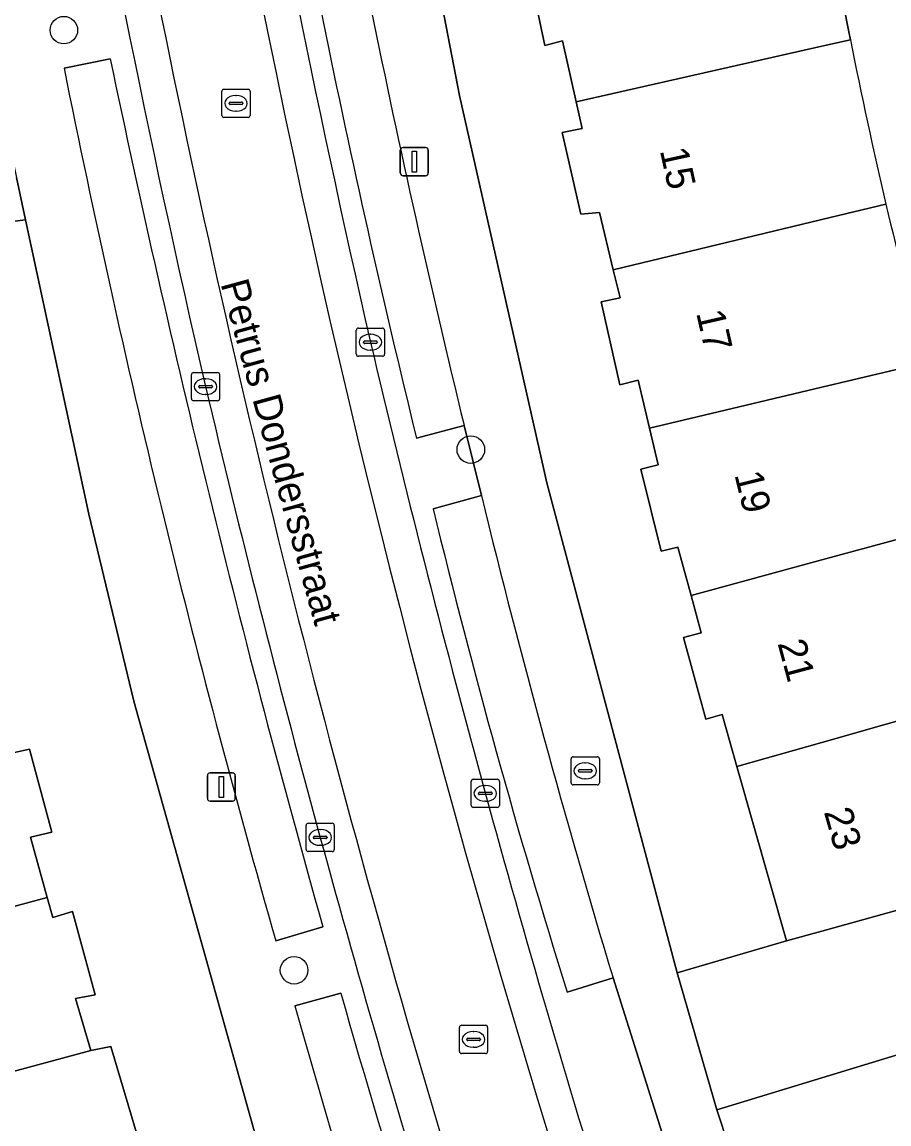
# Model space of a CAD drawing. Extents: x 162073 to 163043, y 381818 to 382561.
# Drawn here: x 162471.64 to 162502.39, y 382402.12 to 382441.19 of the extents above; entities that cross this region are included whole.
import ezdxf

# ---------------------------------------------------------------- set-up
doc = ezdxf.new("R2010")
doc.units = 0
for name, color, linetype in [('IMGEO_Boom', 7, 'Continuous'), ('IMGEO_Brandkraan', 7, 'Continuous'), ('IMGEO_Erf', 7, 'Continuous'), ('IMGEO_Fietspad_gesloten', 7, 'Continuous'), ('IMGEO_Kolk', 7, 'Continuous'), ('IMGEO_Lichtmast', 7, 'Continuous'), ('IMGEO_Openbare_ruimte_label', 7, 'Continuous'), ('IMGEO_Pand', 7, 'Continuous'), ('IMGEO_Pand_nummerreeks', 7, 'Continuous'), ('IMGEO_Parkeervlak_open', 7, 'Continuous'), ('IMGEO_Rijbaan_lokaal_open', 7, 'Continuous'), ('IMGEO_Rioolput', 7, 'Continuous'), ('IMGEO_Voetpad_open', 7, 'Continuous')]:
    doc.layers.add(name, color=color, linetype=linetype)

msp = doc.modelspace()

# ---------------------------------------------------------------- linework, layer by layer
at = {"layer": 'IMGEO_Boom'}
for centre in [(162473.127, 382440.908), (162487.559, 382426.034), (162481.292, 382407.574)]:
    msp.add_circle(centre, 0.489, dxfattribs=at)
at = {"layer": 'IMGEO_Brandkraan'}
for p, q in [((162491.115, 382414.219), (162491.115, 382415.071)), ((162491.19, 382415.145), (162492.042, 382415.145)), ((162492.116, 382415.071), (162492.116, 382414.219)), ((162491.417, 382414.688), (162491.815, 382414.688)), ((162491.603, 382414.925), (162491.628, 382414.925)), ((162491.374, 382414.639), (162491.374, 382414.651)), ((162491.812, 382414.602), (162491.414, 382414.602)), ((162491.626, 382414.365), (162491.601, 382414.365)), ((162491.858, 382414.651), (162491.858, 382414.639)), ((162492.042, 382414.145), (162491.19, 382414.145))]:
    msp.add_line(p, q, dxfattribs=at)
for points in [[(162491.115, 382414.219), (162491.115, 382415.071)], [(162491.19, 382415.145), (162492.042, 382415.145)], [(162492.116, 382415.071), (162492.116, 382414.219)], [(162492.042, 382414.145), (162491.19, 382414.145)]]:
    msp.add_lwpolyline(points, dxfattribs=at)
for centre, radius, start, end in [((162491.192, 382415.069), 0.0765, 91.552, 178.448), ((162491.192, 382415.069), 0.0765, 91.552, 178.448), ((162492.04, 382415.069), 0.0765, 1.552, 88.448), ((162492.04, 382415.069), 0.0765, 1.552, 88.448), ((162491.414, 382414.648), 0.0403, 85.8775, 175.7526), ((162491.819, 382414.65), 0.0386, 1.7309, 96.639), ((162491.411, 382414.638), 0.0366, 178.938, 274.7102), ((162491.815, 382414.645), 0.043, 264.8664, 352.4533), ((162491.192, 382414.221), 0.0765, 181.552, 268.448), ((162491.192, 382414.221), 0.0765, 181.552, 268.448), ((162492.04, 382414.221), 0.0765, 271.552, 358.448), ((162492.04, 382414.221), 0.0765, 271.552, 358.448)]:
    msp.add_arc(centre, radius, start, end, dxfattribs=at)
for centre, major_axis, ratio, start_param, end_param in [((162491.602, 382414.645), (-0.387, 0.002), 0.722429, 4.712389, 7.853982), ((162491.627, 382414.645), (-0.39, 0.002), 0.717154, 1.570796, 4.712389)]:
    msp.add_ellipse(centre, major_axis=major_axis, ratio=ratio, start_param=start_param, end_param=end_param, dxfattribs=at)
at = {"layer": 'IMGEO_Erf'}
for points in [[(162509.508, 382436.486), (162508.69, 382440.07), (162511.35, 382440.677), (162510.496, 382444.316), (162508.115, 382444.032), (162507.654, 382447.908), (162507.176, 382451.925), (162509.556, 382452.208), (162509.333, 382454.078), (162498.696, 382452.511), (162499.879, 382446.434), (162500, 382445.814), (162500.91, 382441.14), (162500.965, 382440.853), (162501.021, 382440.567)], [(162484.978, 382449.852), (162487.161, 382438.591), (162490.255, 382424.862), (162494.881, 382407.482), (162498.755, 382408.619), (162496.995, 382414.795), (162496.468, 382416.646), (162495.898, 382416.478), (162495.1, 382419.371), (162495.73, 382419.539), (162495.369, 382420.863), (162494.903, 382422.571), (162494.312, 382422.434), (162493.584, 382425.336), (162494.204, 382425.493), (162493.896, 382426.799), (162493.497, 382428.495), (162492.847, 382428.328), (162492.178, 382431.27), (162492.849, 382431.417), (162492.611, 382432.407), (162492.121, 382434.439), (162491.461, 382434.382), (162490.803, 382437.273), (162491.512, 382437.42), (162491.298, 382438.362), (162490.806, 382440.532), (162490.185, 382440.365), (162489.567, 382443.277)], [(162471.161, 382415.244), (162471.911, 382415.411), (162472.699, 382412.468), (162471.949, 382412.292), (162472.54, 382410.159), (162472.737, 382409.449), (162473.437, 382409.656), (162474.235, 382406.704), (162473.535, 382406.567), (162474.082, 382404.728), (162474.798, 382404.872), (162476.603, 382398.786), (162480.443, 382399.863), (162475.605, 382417.116), (162474.011, 382423.75), (162471.766, 382434.181), (162466.895, 382433.566)], [(162504.769, 382400.696), (162503.802, 382403.659), (162504.403, 382403.876), (162504.007, 382404.978), (162500, 382403.756), (162496.28, 382402.621), (162500, 382391.35)]]:
    msp.add_lwpolyline(points, dxfattribs=at)
for centre, radius, start, end in [((162658.573, 382471.538), 160.567, 191.12125, 193.2482), ((162660.64, 382472.051), 162.697, 193.25732, 195.2993)]:
    msp.add_arc(centre, radius, start, end, dxfattribs=at)
at = {"layer": 'IMGEO_Fietspad_gesloten'}
for centre, radius, start, end in [((162943.06, 382534.978), 470.946, 189.68292, 192.89954), ((162879.668, 382521.72), 407.422, 189.34153, 202.81359), ((162907.131, 382527.984), 439.167, 189.56478, 195.66698), ((162903.346, 382526.998), 436.506, 189.53075, 193.07246), ((162933.487, 382535.789), 461.805, 193.26276, 197.22955), ((162934.614, 382535.84), 468.966, 193.26067, 197.17201), ((162837.11, 382507.255), 366.151, 195.50267, 203.03764)]:
    msp.add_arc(centre, radius, start, end, dxfattribs=at)
at = {"layer": 'IMGEO_Kolk'}
for p, q in [((162483.573, 382430.343), (162484.425, 382430.343)), ((162483.498, 382429.417), (162483.498, 382430.269)), ((162483.986, 382430.123), (162484.011, 382430.123)), ((162484.499, 382430.269), (162484.499, 382429.417)), ((162483.757, 382429.837), (162483.757, 382429.849)), ((162484.195, 382429.8), (162483.797, 382429.8)), ((162483.8, 382429.886), (162484.198, 382429.886)), ((162484.009, 382429.563), (162483.984, 382429.563)), ((162484.241, 382429.849), (162484.241, 382429.837)), ((162484.425, 382429.343), (162483.573, 382429.343)), ((162477.726, 382428.768), (162478.578, 382428.768)), ((162477.651, 382427.842), (162477.651, 382428.694)), ((162478.139, 382428.548), (162478.164, 382428.548)), ((162478.652, 382428.694), (162478.652, 382427.842)), ((162477.91, 382428.262), (162477.91, 382428.274)), ((162478.348, 382428.225), (162477.95, 382428.225)), ((162477.953, 382428.311), (162478.351, 382428.311)), ((162478.162, 382427.988), (162478.137, 382427.988)), ((162478.394, 382428.274), (162478.394, 382428.262)), ((162478.578, 382427.768), (162477.726, 382427.768)), ((162487.646, 382414.345), (162488.498, 382414.345)), ((162487.571, 382413.419), (162487.571, 382414.271)), ((162487.873, 382413.888), (162488.271, 382413.888)), ((162488.059, 382414.125), (162488.084, 382414.125)), ((162488.572, 382414.271), (162488.572, 382413.419)), ((162487.83, 382413.839), (162487.83, 382413.851)), ((162488.268, 382413.802), (162487.87, 382413.802)), ((162488.082, 382413.565), (162488.057, 382413.565)), ((162488.314, 382413.851), (162488.314, 382413.839)), ((162488.498, 382413.345), (162487.646, 382413.345)), ((162481.716, 382411.858), (162481.716, 382412.71)), ((162481.791, 382412.784), (162482.643, 382412.784)), ((162482.717, 382412.71), (162482.717, 382411.858)), ((162482.018, 382412.327), (162482.416, 382412.327)), ((162482.204, 382412.564), (162482.229, 382412.564)), ((162481.975, 382412.278), (162481.975, 382412.29)), ((162482.413, 382412.241), (162482.015, 382412.241)), ((162482.227, 382412.004), (162482.202, 382412.004)), ((162482.459, 382412.29), (162482.459, 382412.278)), ((162482.643, 382411.784), (162481.791, 382411.784))]:
    msp.add_line(p, q, dxfattribs=at)
for points in [[(162483.573, 382430.343), (162484.425, 382430.343)], [(162483.498, 382429.417), (162483.498, 382430.269)], [(162484.499, 382430.269), (162484.499, 382429.417)], [(162484.425, 382429.343), (162483.573, 382429.343)], [(162477.726, 382428.768), (162478.578, 382428.768)], [(162477.651, 382427.842), (162477.651, 382428.694)], [(162478.652, 382428.694), (162478.652, 382427.842)], [(162478.578, 382427.768), (162477.726, 382427.768)], [(162487.646, 382414.345), (162488.498, 382414.345)], [(162487.571, 382413.419), (162487.571, 382414.271)], [(162488.572, 382414.271), (162488.572, 382413.419)], [(162488.498, 382413.345), (162487.646, 382413.345)], [(162481.716, 382411.858), (162481.716, 382412.71)], [(162481.791, 382412.784), (162482.643, 382412.784)], [(162482.717, 382412.71), (162482.717, 382411.858)], [(162482.643, 382411.784), (162481.791, 382411.784)]]:
    msp.add_lwpolyline(points, dxfattribs=at)
for centre, radius, start, end in [((162483.575, 382430.267), 0.0765, 91.552, 178.448), ((162483.575, 382430.267), 0.0765, 91.552, 178.448), ((162484.423, 382430.267), 0.0765, 1.552, 88.448), ((162484.423, 382430.267), 0.0765, 1.552, 88.448), ((162483.797, 382429.846), 0.0403, 85.8775, 175.7526), ((162483.794, 382429.836), 0.0366, 178.938, 274.7102), ((162484.198, 382429.843), 0.043, 264.8664, 352.4533), ((162484.202, 382429.848), 0.0386, 1.7309, 96.639), ((162483.575, 382429.419), 0.0765, 181.552, 268.448), ((162483.575, 382429.419), 0.0765, 181.552, 268.448), ((162484.423, 382429.419), 0.0765, 271.552, 358.448), ((162484.423, 382429.419), 0.0765, 271.552, 358.448), ((162477.728, 382428.692), 0.0765, 91.552, 178.448), ((162477.728, 382428.692), 0.0765, 91.552, 178.448), ((162478.576, 382428.692), 0.0765, 1.552, 88.448), ((162478.576, 382428.692), 0.0765, 1.552, 88.448), ((162477.95, 382428.271), 0.0403, 85.8775, 175.7526), ((162477.947, 382428.261), 0.0366, 178.938, 274.7102), ((162478.351, 382428.268), 0.043, 264.8664, 352.4533), ((162478.355, 382428.273), 0.0386, 1.7309, 96.639), ((162477.728, 382427.844), 0.0765, 181.552, 268.448), ((162477.728, 382427.844), 0.0765, 181.552, 268.448), ((162478.576, 382427.844), 0.0765, 271.552, 358.448), ((162478.576, 382427.844), 0.0765, 271.552, 358.448), ((162487.648, 382414.269), 0.0765, 91.552, 178.448), ((162487.648, 382414.269), 0.0765, 91.552, 178.448), ((162488.496, 382414.269), 0.0765, 1.552, 88.448), ((162488.496, 382414.269), 0.0765, 1.552, 88.448), ((162487.87, 382413.848), 0.0403, 85.8775, 175.7526), ((162488.275, 382413.85), 0.0386, 1.7309, 96.639), ((162487.867, 382413.838), 0.0366, 178.938, 274.7102), ((162488.271, 382413.845), 0.043, 264.8664, 352.4533), ((162487.648, 382413.421), 0.0765, 181.552, 268.448), ((162487.648, 382413.421), 0.0765, 181.552, 268.448), ((162488.496, 382413.421), 0.0765, 271.552, 358.448), ((162488.496, 382413.421), 0.0765, 271.552, 358.448), ((162481.793, 382412.708), 0.0765, 91.552, 178.448), ((162481.793, 382412.708), 0.0765, 91.552, 178.448), ((162482.641, 382412.708), 0.0765, 1.552, 88.448), ((162482.641, 382412.708), 0.0765, 1.552, 88.448), ((162482.015, 382412.287), 0.0403, 85.8775, 175.7526), ((162482.42, 382412.289), 0.0386, 1.7309, 96.639), ((162482.012, 382412.277), 0.0366, 178.938, 274.7102), ((162482.416, 382412.284), 0.043, 264.8664, 352.4533), ((162481.793, 382411.86), 0.0765, 181.552, 268.448), ((162481.793, 382411.86), 0.0765, 181.552, 268.448), ((162482.641, 382411.86), 0.0765, 271.552, 358.448), ((162482.641, 382411.86), 0.0765, 271.552, 358.448)]:
    msp.add_arc(centre, radius, start, end, dxfattribs=at)
for centre, major_axis, ratio, start_param, end_param in [((162483.985, 382429.843), (-0.387, 0.002), 0.722429, 4.712389, 7.853982), ((162484.01, 382429.843), (-0.39, 0.002), 0.717154, 1.570796, 4.712389), ((162478.138, 382428.268), (-0.387, 0.002), 0.722429, 4.712389, 7.853982), ((162478.163, 382428.268), (-0.39, 0.002), 0.717154, 1.570796, 4.712389), ((162488.058, 382413.845), (-0.387, 0.002), 0.722429, 4.712389, 7.853982), ((162488.083, 382413.845), (-0.39, 0.002), 0.717154, 1.570796, 4.712389), ((162482.203, 382412.284), (-0.387, 0.002), 0.722429, 4.712389, 7.853982), ((162482.228, 382412.284), (-0.39, 0.002), 0.717154, 1.570796, 4.712389)]:
    msp.add_ellipse(centre, major_axis=major_axis, ratio=ratio, start_param=start_param, end_param=end_param, dxfattribs=at)
at = {"layer": 'IMGEO_Lichtmast'}
for p, q in [((162485.058, 382435.847), (162485.058, 382436.647)), ((162485.058, 382436.647), (162485.058, 382435.847)), ((162485.158, 382436.747), (162485.948, 382436.747)), ((162485.948, 382436.747), (162485.158, 382436.747)), ((162486.048, 382436.647), (162486.048, 382435.847)), ((162486.048, 382435.847), (162486.048, 382436.647)), ((162485.948, 382435.747), (162485.158, 382435.747)), ((162485.158, 382435.747), (162485.948, 382435.747)), ((162478.215, 382413.671), (162478.215, 382414.471)), ((162478.215, 382414.471), (162478.215, 382413.671)), ((162478.315, 382414.571), (162479.105, 382414.571)), ((162479.105, 382414.571), (162478.315, 382414.571)), ((162479.205, 382414.471), (162479.205, 382413.671)), ((162479.205, 382413.671), (162479.205, 382414.471)), ((162479.105, 382413.571), (162478.315, 382413.571)), ((162478.315, 382413.571), (162479.105, 382413.571))]:
    msp.add_line(p, q, dxfattribs=at)
for points in [[(162485.478, 382436.622), (162485.628, 382436.622), (162485.628, 382435.872), (162485.478, 382435.872), (162485.478, 382436.622)], [(162478.635, 382414.446), (162478.785, 382414.446), (162478.785, 382413.696), (162478.635, 382413.696), (162478.635, 382414.446)]]:
    msp.add_lwpolyline(points, dxfattribs=at)
for centre, start, end in [((162485.158, 382436.647), 90, 180), ((162485.158, 382436.647), 90, 180), ((162485.948, 382436.647), 0, 90), ((162485.948, 382436.647), 360, 90), ((162485.158, 382435.847), 180, 270), ((162485.158, 382435.847), 180, 270), ((162485.948, 382435.847), 270, 0), ((162485.948, 382435.847), 270, 0), ((162478.315, 382414.471), 90, 180), ((162478.315, 382414.471), 90, 180), ((162479.105, 382414.471), 0, 90), ((162479.105, 382414.471), 360, 90), ((162478.315, 382413.671), 180, 270), ((162478.315, 382413.671), 180, 270), ((162479.105, 382413.671), 270, 0), ((162479.105, 382413.671), 270, 0)]:
    msp.add_arc(centre, 0.1, start, end, dxfattribs=at)
at = {"layer": 'IMGEO_Pand'}
for points in [[(162500.91, 382441.14), (162500, 382445.814), (162499.879, 382446.434), (162490.029, 382444.567), (162490.247, 382443.424), (162489.567, 382443.277), (162490.185, 382440.365), (162490.806, 382440.532), (162491.298, 382438.362), (162500, 382440.335), (162501.021, 382440.567), (162500.965, 382440.853)], [(162503.709, 382429.122), (162500, 382428.244), (162493.896, 382426.799), (162494.204, 382425.493), (162493.584, 382425.336), (162494.312, 382422.434), (162494.903, 382422.571), (162495.369, 382420.863), (162500, 382422.123), (162505.243, 382423.55), (162504.382, 382426.74)], [(162496.995, 382414.795), (162500, 382415.65), (162506.849, 382417.601), (162505.243, 382423.55), (162500, 382422.123), (162495.369, 382420.863), (162495.73, 382419.539), (162495.1, 382419.371), (162495.898, 382416.478), (162496.468, 382416.646)], [(162496.995, 382414.795), (162498.755, 382408.619), (162500, 382408.964), (162512.721, 382412.488), (162511.686, 382416.242), (162507.495, 382415.21), (162506.849, 382417.601), (162500, 382415.65)], [(162461.956, 382413.567), (162463.408, 382408.009), (162463.493, 382407.718), (162472.54, 382410.159), (162471.949, 382412.292), (162472.699, 382412.468), (162471.911, 382415.411), (162471.161, 382415.244), (162470.966, 382415.998)], [(162465.07, 382402.296), (162474.082, 382404.728), (162473.535, 382406.567), (162474.235, 382406.704), (162473.437, 382409.656), (162472.737, 382409.449), (162472.54, 382410.159), (162463.493, 382407.718)], [(162474.798, 382404.872), (162474.082, 382404.728), (162465.07, 382402.296), (162466.276, 382398.149), (162464.373, 382397.596), (162465.028, 382395.343), (162466.928, 382395.908), (162471.811, 382397.361), (162476.603, 382398.786)]]:
    msp.add_lwpolyline(points, close=True, dxfattribs=at)
for points in [[(162501.021, 382440.567), (162500, 382440.335), (162491.298, 382438.362), (162491.512, 382437.42), (162490.803, 382437.273), (162491.461, 382434.382), (162492.121, 382434.439), (162492.611, 382432.407), (162500, 382434.191), (162502.279, 382434.741)], [(162502.279, 382434.741), (162500, 382434.191), (162492.611, 382432.407), (162492.849, 382431.417), (162492.178, 382431.27), (162492.847, 382428.328), (162493.497, 382428.495), (162493.896, 382426.799), (162500, 382428.244), (162503.709, 382429.122)]]:
    msp.add_lwpolyline(points, dxfattribs=at)
for centre, radius, start, end in [((162658.573, 382471.538), 160.567, 191.12125, 193.2482), ((162660.64, 382472.051), 162.697, 193.25732, 195.2993)]:
    msp.add_arc(centre, radius, start, end, dxfattribs=at)
at = {"layer": 'IMGEO_Parkeervlak_open'}
for points in [[(162474.772, 382439.894), (162473.136, 382439.556)], [(162485.631, 382426.442), (162487.32, 382426.895)], [(162487.935, 382424.405), (162486.22, 382423.93)], [(162480.643, 382408.62), (162482.311, 382409.113)], [(162490.973, 382406.795), (162492.603, 382407.3)], [(162482.946, 382406.764), (162481.321, 382406.307)]]:
    msp.add_lwpolyline(points, dxfattribs=at)
for centre, radius, start, end in [((162881.817, 382522.864), 406.002, 189.41174, 193.67269), ((162857.774, 382517.586), 383.142, 189.23374, 193.76178), ((162926.284, 382534.166), 461.249, 191.7935, 195.73087), ((162859.501, 382516.933), 394.037, 191.32481, 195.95494), ((162803.089, 382501.222), 324.381, 193.69839, 196.83055), ((162761.299, 382491.006), 283.139, 193.70377, 197.30271), ((162858.133, 382513.941), 390.195, 195.94271, 201.51299), ((162856.188, 382511.911), 389.457, 195.73305, 201.34955)]:
    msp.add_arc(centre, radius, start, end, dxfattribs=at)
at = {"layer": 'IMGEO_Rijbaan_lokaal_open'}
msp.add_lwpolyline([(162519.767, 382437.772), (162516.84, 382437.056), (162513.913, 382436.341), (162512.42, 382435.988), (162513.077, 382433.142), (162513.969, 382429.202), (162514.771, 382425.69), (162515.698, 382421.627), (162516.953, 382416.629), (162517.782, 382413.882), (162514.964, 382413.031), (162512.721, 382412.488), (162500, 382408.964), (162498.755, 382408.619), (162494.881, 382407.482), (162496.28, 382402.621), (162500, 382403.756), (162504.007, 382404.978), (162513.191, 382407.718), (162518.098, 382409.172)], dxfattribs=at)
for centre, radius, start, end in [((162879.668, 382521.72), 407.422, 189.34153, 202.81359), ((162907.131, 382527.984), 439.167, 189.56478, 195.66698), ((162837.11, 382507.255), 366.151, 195.50267, 203.03764)]:
    msp.add_arc(centre, radius, start, end, dxfattribs=at)
at = {"layer": 'IMGEO_Rioolput'}
for p, q in [((162478.73, 382437.886), (162478.73, 382438.738)), ((162478.805, 382438.812), (162479.657, 382438.812)), ((162479.218, 382438.592), (162479.243, 382438.592)), ((162479.731, 382438.738), (162479.731, 382437.886)), ((162478.989, 382438.306), (162478.989, 382438.318)), ((162479.427, 382438.269), (162479.029, 382438.269)), ((162479.032, 382438.355), (162479.43, 382438.355)), ((162479.473, 382438.318), (162479.473, 382438.306)), ((162479.657, 382437.812), (162478.805, 382437.812)), ((162479.241, 382438.032), (162479.216, 382438.032)), ((162487.154, 382404.696), (162487.154, 382405.548)), ((162487.229, 382405.622), (162488.081, 382405.622)), ((162487.642, 382405.402), (162487.667, 382405.402)), ((162488.155, 382405.548), (162488.155, 382404.696)), ((162487.413, 382405.116), (162487.413, 382405.128)), ((162487.851, 382405.079), (162487.453, 382405.079)), ((162487.456, 382405.165), (162487.854, 382405.165)), ((162487.897, 382405.128), (162487.897, 382405.116)), ((162488.081, 382404.622), (162487.229, 382404.622)), ((162487.665, 382404.842), (162487.64, 382404.842))]:
    msp.add_line(p, q, dxfattribs=at)
for points in [[(162478.73, 382437.886), (162478.73, 382438.738)], [(162478.805, 382438.812), (162479.657, 382438.812)], [(162479.731, 382438.738), (162479.731, 382437.886)], [(162479.657, 382437.812), (162478.805, 382437.812)], [(162487.154, 382404.696), (162487.154, 382405.548)], [(162487.229, 382405.622), (162488.081, 382405.622)], [(162488.155, 382405.548), (162488.155, 382404.696)], [(162488.081, 382404.622), (162487.229, 382404.622)]]:
    msp.add_lwpolyline(points, dxfattribs=at)
for centre, radius, start, end in [((162478.807, 382438.736), 0.0765, 91.552, 178.448), ((162478.807, 382438.736), 0.0765, 91.552, 178.448), ((162479.655, 382438.736), 0.0765, 1.552, 88.448), ((162479.655, 382438.736), 0.0765, 1.552, 88.448), ((162479.029, 382438.315), 0.0403, 85.8775, 175.7526), ((162479.026, 382438.305), 0.0366, 178.938, 274.7102), ((162479.43, 382438.312), 0.043, 264.8664, 352.4533), ((162479.434, 382438.317), 0.0386, 1.7309, 96.639), ((162478.807, 382437.888), 0.0765, 181.552, 268.448), ((162478.807, 382437.888), 0.0765, 181.552, 268.448), ((162479.655, 382437.888), 0.0765, 271.552, 358.448), ((162479.655, 382437.888), 0.0765, 271.552, 358.448), ((162487.231, 382405.546), 0.0765, 91.552, 178.448), ((162487.231, 382405.546), 0.0765, 91.552, 178.448), ((162488.079, 382405.546), 0.0765, 1.552, 88.448), ((162488.079, 382405.546), 0.0765, 1.552, 88.448), ((162487.453, 382405.125), 0.0403, 85.8775, 175.7526), ((162487.45, 382405.115), 0.0366, 178.938, 274.7102), ((162487.854, 382405.122), 0.043, 264.8664, 352.4533), ((162487.858, 382405.127), 0.0386, 1.7309, 96.639), ((162487.231, 382404.698), 0.0765, 181.552, 268.448), ((162487.231, 382404.698), 0.0765, 181.552, 268.448), ((162488.079, 382404.698), 0.0765, 271.552, 358.448), ((162488.079, 382404.698), 0.0765, 271.552, 358.448)]:
    msp.add_arc(centre, radius, start, end, dxfattribs=at)
for centre, major_axis, ratio, start_param, end_param in [((162479.217, 382438.312), (-0.387, 0.002), 0.722429, 4.712389, 7.853982), ((162479.242, 382438.312), (-0.39, 0.002), 0.717154, 1.570796, 4.712389), ((162487.641, 382405.122), (-0.387, 0.002), 0.722429, 4.712389, 7.853982), ((162487.666, 382405.122), (-0.39, 0.002), 0.717154, 1.570796, 4.712389)]:
    msp.add_ellipse(centre, major_axis=major_axis, ratio=ratio, start_param=start_param, end_param=end_param, dxfattribs=at)
at = {"layer": 'IMGEO_Voetpad_open'}
for points in [[(162510.86, 382363.498), (162505.69, 382375.717), (162500, 382391.35), (162496.28, 382402.621), (162494.881, 382407.482), (162490.255, 382424.862), (162487.161, 382438.591), (162484.978, 382449.852), (162484.973, 382449.878), (162484.672, 382451.644), (162482.853, 382462.333), (162479.372, 382488.893), (162492.214, 382499.445), (162483.778, 382503.442)], [(162467.692, 382456.09), (162470.542, 382439.866), (162471.443, 382435.682), (162471.766, 382434.181), (162474.011, 382423.75), (162475.605, 382417.116), (162480.443, 382399.863), (162480.629, 382399.2), (162480.865, 382398.456), (162483.369, 382390.549)], [(162473.136, 382439.556), (162474.772, 382439.894)], [(162466.895, 382433.566), (162471.766, 382434.181), (162471.443, 382435.682)], [(162486.22, 382423.93), (162487.935, 382424.405), (162487.32, 382426.895), (162485.631, 382426.442)], [(162487.32, 382426.895), (162487.935, 382424.405)], [(162482.311, 382409.113), (162480.643, 382408.62)], [(162495.614, 382391.725), (162497.46, 382392.363), (162496.534, 382394.591), (162494.894, 382394.096), (162492.979, 382400.44), (162494.62, 382400.935), (162492.603, 382407.3), (162490.973, 382406.795)], [(162492.603, 382407.3), (162494.62, 382400.935), (162496.534, 382394.591), (162497.46, 382392.363)], [(162481.321, 382406.307), (162482.946, 382406.764)]]:
    msp.add_lwpolyline(points, dxfattribs=at)
for centre, radius, start, end in [((162881.817, 382522.864), 406.002, 189.41174, 193.67269), ((162857.774, 382517.586), 383.142, 189.23374, 193.76178), ((162943.06, 382534.978), 470.946, 189.68292, 192.89954), ((162903.346, 382526.998), 436.506, 189.53075, 193.07246), ((162926.284, 382534.166), 461.249, 191.7935, 195.73087), ((162859.501, 382516.933), 394.037, 191.32481, 195.95494), ((162933.487, 382535.789), 461.805, 193.26276, 197.22955), ((162934.614, 382535.84), 468.966, 193.26067, 197.17201), ((162803.089, 382501.222), 324.381, 193.69839, 196.83055), ((162761.299, 382491.006), 283.139, 193.70377, 197.30271), ((162858.133, 382513.941), 390.195, 195.94271, 201.51299), ((162856.188, 382511.911), 389.457, 195.73305, 201.34955)]:
    msp.add_arc(centre, radius, start, end, dxfattribs=at)

# ---------------------------------------------------------------- texts
at = {"layer": 'IMGEO_Openbare_ruimte_label'}
msp.add_text('Petrus Dondersstraat', height=1, rotation=285.426, dxfattribs=at).set_placement((162478.678, 382431.921))
at = {"layer": 'IMGEO_Pand_nummerreeks'}
for s, rotation, p in [('15', 282.4314, (162494.258, 382436.645)), ('17', 282.9099, (162495.545, 382430.883)), ('19', 283.9341, (162496.901, 382425.15)), ('21', 285.0052, (162498.431, 382419.17)), ('23', 285.903, (162500.072, 382413.192))]:
    msp.add_text(s, height=1, rotation=rotation, dxfattribs=at).set_placement(p)

doc.saveas('drawing.dxf')
